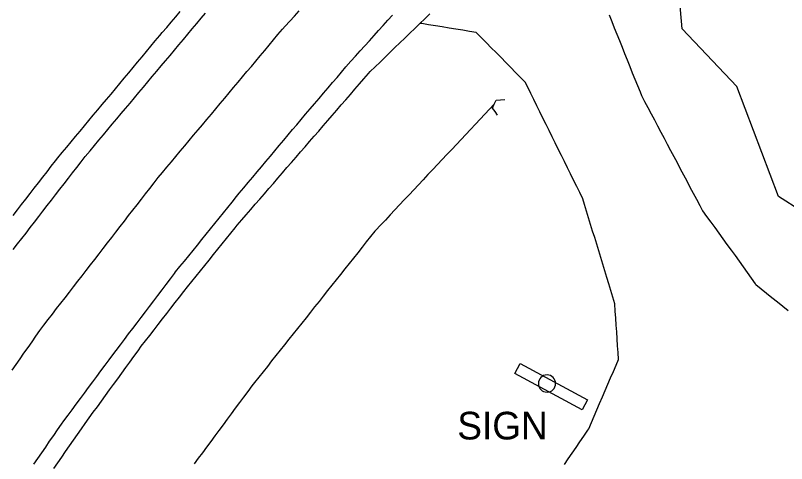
# Model space of a CAD drawing. Extents: x 1901471 to 1963503, y 756461 to 799997.
# Drawn here: x 1940732.5 to 1940844, y 779428.2 to 779493 of the extents above; entities that cross this region are included whole.
import ezdxf

# ---------------------------------------------------------------- set-up
doc = ezdxf.new("R2010")
doc.units = 0
for name, color, linetype in [('Default', 7, 'Continuous'), ('RD_EX_Bldg', 7, 'Continuous'), ('RD_EX_Bridge', 7, 'Continuous'), ('RD_EX_H2O', 7, 'Continuous'), ('RD_EX_Road', 7, 'Continuous'), ('RD_EX_VEG', 7, 'Continuous')]:
    doc.layers.add(name, color=color, linetype=linetype)

# ---------------------------------------------------------------- blocks, each defined once
blk = doc.blocks.new('CB')
at = {"layer": 'Default'}
blk.add_lwpolyline([(0.11, -0.127), (0.055, -0.095), (0, -0.063), (0, 0), (0, 0.063), (0.055, 0.095), (0.11, 0.127)], dxfattribs=at)
blk = doc.blocks.new('SIGNPOST')
at = {"layer": 'Default'}
for start, end in [(90, 270), (270, 90)]:
    blk.add_arc((0, 0), 0.127, start, end, dxfattribs=at)

msp = doc.modelspace()

# ---------------------------------------------------------------- linework, layer by layer
at = {"layer": 'RD_EX_Bldg'}
msp.add_lwpolyline([(1940805.49, 779442.65), (1940815.19, 779437.39), (1940814.42, 779435.97), (1940804.71, 779441.23)], close=True, dxfattribs=at)
at = {"layer": 'RD_EX_H2O'}
msp.add_lwpolyline([(1940801.74, 779480.15), (1940801.06, 779479.42), (1940800.37, 779478.7), (1940799.69, 779477.97), (1940799, 779477.24), (1940798.32, 779476.51), (1940797.63, 779475.78), (1940796.95, 779475.05), (1940796.26, 779474.33), (1940795.58, 779473.6), (1940794.89, 779472.87), (1940794.21, 779472.14), (1940793.52, 779471.41), (1940792.84, 779470.68), (1940792.15, 779469.96), (1940791.47, 779469.23), (1940790.78, 779468.5), (1940790.1, 779467.77), (1940789.41, 779467.04), (1940788.73, 779466.31), (1940788.04, 779465.59), (1940787.36, 779464.86), (1940786.67, 779464.13), (1940785.99, 779463.4), (1940785.3, 779462.67), (1940784.62, 779461.95), (1940784.49, 779461.8), (1940783.86, 779461.02), (1940783.24, 779460.24), (1940782.62, 779459.46), (1940782, 779458.67), (1940781.37, 779457.89), (1940780.75, 779457.11), (1940780.13, 779456.33), (1940779.51, 779455.54), (1940778.89, 779454.76), (1940778.26, 779453.98), (1940777.64, 779453.19), (1940777.02, 779452.41), (1940776.4, 779451.63), (1940775.77, 779450.85), (1940775.15, 779450.06), (1940774.53, 779449.28), (1940773.91, 779448.5), (1940773.29, 779447.72), (1940772.66, 779446.93), (1940772.04, 779446.15), (1940771.42, 779445.37), (1940770.8, 779444.58), (1940770.17, 779443.8), (1940769.55, 779443.02), (1940768.93, 779442.24), (1940768.31, 779441.45), (1940767.69, 779440.67), (1940767.06, 779439.89), (1940766.68, 779439.41), (1940766.09, 779438.6), (1940765.49, 779437.8), (1940764.9, 779437), (1940764.3, 779436.19), (1940763.71, 779435.39), (1940763.11, 779434.59), (1940762.52, 779433.78), (1940761.92, 779432.98), (1940761.33, 779432.18), (1940761.33, 779432.18), (1940760.74, 779431.37), (1940760.14, 779430.57), (1940759.55, 779429.76), (1940758.95, 779428.96), (1940758.36, 779428.16)], dxfattribs=at)
at = {"layer": 'RD_EX_Road'}
for points in [[(1940732.02, 779441.69), (1940732.6, 779442.51), (1940733.18, 779443.32), (1940733.75, 779444.14), (1940734.33, 779444.96), (1940734.91, 779445.77), (1940735.48, 779446.59), (1940736.06, 779447.41), (1940736.64, 779448.22), (1940737.25, 779449.01), (1940737.86, 779449.8), (1940738.47, 779450.59), (1940739.08, 779451.38), (1940739.08, 779451.38), (1940739.7, 779452.17), (1940740.31, 779452.96), (1940740.92, 779453.75), (1940741.53, 779454.54), (1940742.15, 779455.33), (1940742.76, 779456.12), (1940743.37, 779456.91), (1940743.98, 779457.71), (1940744.6, 779458.5), (1940745.21, 779459.29), (1940745.82, 779460.08), (1940746.43, 779460.87), (1940747.05, 779461.66), (1940747.66, 779462.45), (1940748.27, 779463.24), (1940748.88, 779464.03), (1940749.5, 779464.82), (1940750.11, 779465.61), (1940750.72, 779466.4), (1940751.33, 779467.19), (1940751.95, 779467.98), (1940752.56, 779468.77), (1940753.17, 779469.56), (1940753.78, 779470.28), (1940754.42, 779471.05), (1940755.06, 779471.82), (1940755.7, 779472.58), (1940756.35, 779473.35), (1940756.99, 779474.12), (1940757.63, 779474.88), (1940758.27, 779475.65), (1940758.91, 779476.42), (1940759.56, 779477.18), (1940760.2, 779477.95), (1940760.84, 779478.72), (1940761.48, 779479.48), (1940762.12, 779480.25), (1940762.77, 779481.02), (1940763.41, 779481.78), (1940764.05, 779482.55), (1940764.69, 779483.32), (1940765.33, 779484.08), (1940765.98, 779484.85), (1940766.62, 779485.62), (1940767.26, 779486.38), (1940767.9, 779487.15), (1940768.55, 779487.91), (1940769.19, 779488.68), (1940769.83, 779489.45), (1940770.47, 779490.21), (1940771.11, 779490.98), (1940771.51, 779491.42), (1940772.19, 779492.15), (1940772.86, 779492.89), (1940773.53, 779493.63)], [(1940732.18, 779464.05), (1940732.79, 779464.85), (1940733.4, 779465.64), (1940734.02, 779466.43), (1940734.63, 779467.22), (1940735.24, 779468.01), (1940735.85, 779468.8), (1940736.46, 779469.59), (1940737.08, 779470.38), (1940737.69, 779471.17), (1940738.3, 779471.96), (1940738.65, 779472.39), (1940739.29, 779473.16), (1940739.93, 779473.93), (1940740.57, 779474.7), (1940741.21, 779475.46), (1940741.85, 779476.23), (1940742.49, 779477), (1940743.13, 779477.77), (1940743.77, 779478.54), (1940744.41, 779479.31), (1940745.05, 779480.08), (1940745.69, 779480.84), (1940746.33, 779481.61), (1940746.97, 779482.38), (1940747.61, 779483.15), (1940748.25, 779483.92), (1940748.89, 779484.69), (1940749.53, 779485.46), (1940750.17, 779486.23), (1940750.81, 779486.99), (1940751.45, 779487.76), (1940752.09, 779488.53), (1940752.73, 779489.3), (1940753.37, 779490.07), (1940753.73, 779490.49), (1940754.38, 779491.25), (1940755.03, 779492.01), (1940755.68, 779492.77), (1940756.33, 779493.53)], [(1940732.2, 779459.15), (1940732.82, 779459.94), (1940733.43, 779460.73), (1940734.04, 779461.52), (1940734.65, 779462.31), (1940735.26, 779463.1), (1940735.88, 779463.89), (1940736.49, 779464.69), (1940737.1, 779465.48), (1940737.71, 779466.27), (1940738.32, 779467.06), (1940738.94, 779467.85), (1940739.55, 779468.64), (1940740.16, 779469.43), (1940740.77, 779470.22), (1940741.38, 779471.01), (1940742, 779471.8), (1940742.61, 779472.59), (1940743.3, 779473.42), (1940743.94, 779474.18), (1940744.58, 779474.95), (1940745.23, 779475.71), (1940745.87, 779476.48), (1940746.51, 779477.25), (1940747.15, 779478.01), (1940747.8, 779478.78), (1940748.44, 779479.54), (1940749.08, 779480.31), (1940749.73, 779481.08), (1940750.37, 779481.84), (1940751.01, 779482.61), (1940751.65, 779483.37), (1940752.3, 779484.14), (1940752.94, 779484.91), (1940753.58, 779485.67), (1940754.22, 779486.44), (1940754.87, 779487.2), (1940755.51, 779487.97), (1940756.15, 779488.74), (1940756.8, 779489.5), (1940757.44, 779490.27), (1940758.08, 779491.03), (1940758.72, 779491.8), (1940759.37, 779492.57), (1940760.01, 779493.33)], [(1940735.17, 779428.12), (1940735.75, 779428.94), (1940736.32, 779429.76), (1940736.89, 779430.58), (1940737.46, 779431.4), (1940738.04, 779432.22), (1940738.61, 779433.04), (1940739.18, 779433.86), (1940739.52, 779434.35), (1940740.12, 779435.16), (1940740.71, 779435.96), (1940741.31, 779436.76), (1940741.9, 779437.57), (1940742.5, 779438.37), (1940743.09, 779439.17), (1940743.69, 779439.98), (1940744.28, 779440.78), (1940744.88, 779441.59), (1940745.47, 779442.39), (1940746.07, 779443.19), (1940746.47, 779443.73), (1940747.07, 779444.53), (1940747.68, 779445.33), (1940748.28, 779446.13), (1940748.88, 779446.92), (1940749.49, 779447.72), (1940750.09, 779448.52), (1940750.69, 779449.31), (1940751.3, 779450.11), (1940751.9, 779450.91), (1940752.5, 779451.71), (1940753.11, 779452.5), (1940753.71, 779453.3), (1940754.32, 779454.1), (1940754.92, 779454.89), (1940755.52, 779455.69), (1940755.67, 779455.89), (1940756.3, 779456.67), (1940756.93, 779457.45), (1940757.56, 779458.23), (1940758.19, 779459), (1940758.82, 779459.78), (1940759.45, 779460.56), (1940760.08, 779461.34), (1940760.7, 779462.11), (1940761.33, 779462.89), (1940761.96, 779463.67), (1940762.59, 779464.45), (1940763.22, 779465.22), (1940763.85, 779466), (1940764.48, 779466.78), (1940764.88, 779467.28), (1940765.52, 779468.05), (1940766.16, 779468.81), (1940766.81, 779469.58), (1940767.45, 779470.35), (1940768.09, 779471.11), (1940768.73, 779471.88), (1940769.38, 779472.65), (1940770.02, 779473.41), (1940770.66, 779474.18), (1940771.3, 779474.95), (1940771.94, 779475.71), (1940772.59, 779476.48), (1940773.17, 779477.17), (1940773.81, 779477.93), (1940774.46, 779478.69), (1940775.11, 779479.46), (1940775.76, 779480.22), (1940776.41, 779480.98), (1940777.06, 779481.74), (1940777.7, 779482.5), (1940778.35, 779483.26), (1940779, 779484.03), (1940779.65, 779484.79), (1940780.3, 779485.55), (1940780.98, 779486.36), (1940781.66, 779487.1), (1940782.33, 779487.84), (1940783, 779488.58), (1940783.68, 779489.32), (1940784.35, 779490.06), (1940785.02, 779490.8), (1940785.69, 779491.54), (1940786.37, 779492.28), (1940787.04, 779493.02)], [(1940738.05, 779427.47), (1940738.63, 779428.29), (1940739.2, 779429.11), (1940739.77, 779429.93), (1940740.34, 779430.75), (1940740.92, 779431.57), (1940741.49, 779432.39), (1940742.06, 779433.21), (1940742.59, 779433.98), (1940743.18, 779434.79), (1940743.77, 779435.6), (1940744.36, 779436.4), (1940744.95, 779437.21), (1940745.53, 779438.02), (1940746.12, 779438.83), (1940746.71, 779439.64), (1940747.3, 779440.45), (1940747.89, 779441.26), (1940748.48, 779442.06), (1940749.06, 779442.87), (1940749.65, 779443.68), (1940750.24, 779444.49), (1940750.71, 779445.14), (1940751.33, 779445.93), (1940751.94, 779446.72), (1940752.55, 779447.51), (1940753.16, 779448.3), (1940753.78, 779449.09), (1940754.39, 779449.88), (1940755, 779450.67), (1940755.61, 779451.46), (1940756.23, 779452.25), (1940756.84, 779453.04), (1940757.37, 779453.72), (1940757.99, 779454.5), (1940758.62, 779455.28), (1940759.25, 779456.05), (1940759.88, 779456.83), (1940760.51, 779457.61), (1940761.13, 779458.39), (1940761.76, 779459.17), (1940762.39, 779459.94), (1940763.02, 779460.72), (1940763.65, 779461.5), (1940764.27, 779462.28), (1940764.58, 779462.65), (1940765.23, 779463.41), (1940765.88, 779464.16), (1940766.54, 779464.92), (1940767.19, 779465.68), (1940767.85, 779466.43), (1940768.5, 779467.19), (1940769.15, 779467.95), (1940769.81, 779468.7), (1940770.46, 779469.46), (1940771.12, 779470.22), (1940771.77, 779470.97), (1940772.42, 779471.73), (1940773.08, 779472.49), (1940773.73, 779473.24), (1940774.39, 779474), (1940775.04, 779474.75), (1940775.7, 779475.51), (1940776.35, 779476.27), (1940777, 779477.02), (1940777.66, 779477.78), (1940778.31, 779478.53), (1940778.97, 779479.29), (1940779.62, 779480.05), (1940780.28, 779480.8), (1940780.93, 779481.56), (1940781.59, 779482.32), (1940782.24, 779483.07), (1940782.89, 779483.83), (1940783.55, 779484.58), (1940783.78, 779484.85), (1940784.5, 779485.55), (1940785.22, 779486.24), (1940785.94, 779486.93), (1940786.66, 779487.63), (1940787.37, 779488.32), (1940788.09, 779489.02), (1940788.81, 779489.71), (1940789.53, 779490.41), (1940790.25, 779491.1), (1940790.97, 779491.8), (1940791.69, 779492.49), (1940792.41, 779493.19)], [(1940818.35, 779493.05), (1940818.72, 779492.12), (1940819.09, 779491.19), (1940819.47, 779490.27), (1940819.84, 779489.34), (1940820.21, 779488.41), (1940820.58, 779487.48), (1940820.95, 779486.55), (1940821.32, 779485.62), (1940821.69, 779484.7), (1940822.06, 779483.77), (1940822.43, 779482.84), (1940822.81, 779481.91), (1940823, 779481.42), (1940823.47, 779480.54), (1940823.94, 779479.66), (1940824.41, 779478.77), (1940824.88, 779477.89), (1940825.34, 779477.01), (1940825.81, 779476.12), (1940826.28, 779475.24), (1940826.75, 779474.36), (1940827.22, 779473.47), (1940827.69, 779472.59), (1940828.16, 779471.71), (1940828.63, 779470.82), (1940829.09, 779469.94), (1940829.56, 779469.06), (1940830.03, 779468.17), (1940830.5, 779467.29), (1940830.97, 779466.41), (1940831.44, 779465.52), (1940831.86, 779464.73), (1940832.44, 779463.92), (1940833.03, 779463.11), (1940833.62, 779462.3), (1940834.2, 779461.49), (1940834.2, 779461.49), (1940834.79, 779460.68), (1940835.37, 779459.87), (1940835.96, 779459.06), (1940836.54, 779458.25), (1940837.13, 779457.44), (1940837.72, 779456.63), (1940838.3, 779455.81), (1940838.89, 779455), (1940839.47, 779454.19), (1940839.54, 779454.1), (1940840.32, 779453.47), (1940841.1, 779452.84), (1940841.88, 779452.21), (1940842.66, 779451.59), (1940843.44, 779450.96), (1940844.22, 779450.33)], [(1940811.88, 779428.04), (1940812.44, 779428.86), (1940813, 779429.69), (1940813.56, 779430.52), (1940814.12, 779431.34), (1940814.69, 779432.17), (1940815.25, 779433), (1940815.4, 779433.22), (1940815.79, 779434.13), (1940816.19, 779435.05), (1940816.58, 779435.97), (1940816.97, 779436.89), (1940817.37, 779437.81), (1940817.76, 779438.73), (1940818.16, 779439.65), (1940818.55, 779440.56), (1940818.95, 779441.48), (1940819.34, 779442.4), (1940819.7, 779443.23), (1940819.63, 779444.23), (1940819.56, 779445.22), (1940819.5, 779446.22), (1940819.43, 779447.22), (1940819.36, 779448.21), (1940819.3, 779449.21), (1940819.23, 779450.21), (1940819.16, 779451.28), (1940818.87, 779452.24), (1940818.58, 779453.19), (1940818.58, 779453.19), (1940818.28, 779454.15), (1940817.99, 779455.11), (1940817.7, 779456.06), (1940817.41, 779457.02), (1940817.12, 779457.98), (1940816.83, 779458.93), (1940816.54, 779459.89), (1940816.25, 779460.85), (1940815.96, 779461.8), (1940815.66, 779462.76), (1940815.37, 779463.72), (1940815.08, 779464.67), (1940814.79, 779465.63), (1940814.54, 779466.47), (1940814.09, 779467.37), (1940813.65, 779468.26), (1940813.21, 779469.16), (1940812.76, 779470.06), (1940812.32, 779470.95), (1940811.88, 779471.85), (1940811.44, 779472.74), (1940810.99, 779473.64), (1940810.55, 779474.54), (1940810.11, 779475.43), (1940809.66, 779476.33), (1940809.22, 779477.23), (1940808.78, 779478.12), (1940808.34, 779479.02), (1940807.89, 779479.92), (1940807.45, 779480.81), (1940807.01, 779481.71), (1940806.57, 779482.61), (1940806.21, 779483.32), (1940805.51, 779484.03), (1940804.81, 779484.74), (1940804.11, 779485.46), (1940803.41, 779486.17), (1940802.71, 779486.88), (1940802.01, 779487.6), (1940801.31, 779488.31), (1940800.61, 779489.02), (1940799.91, 779489.73), (1940799.14, 779490.51), (1940798.16, 779490.67), (1940797.17, 779490.83), (1940796.18, 779490.99), (1940795.2, 779491.15), (1940794.21, 779491.31), (1940793.22, 779491.47), (1940792.24, 779491.63), (1940791.25, 779491.79), (1940791.01, 779491.83)]]:
    msp.add_lwpolyline(points, dxfattribs=at)
at = {"layer": 'RD_EX_VEG'}
msp.add_lwpolyline([(1940903.14, 779461.73), (1940890.49, 779462.31), (1940879.42, 779452.49), (1940859.47, 779456.2), (1940842.84, 779466.82), (1940836.82, 779482.69), (1940828.9, 779491.05), (1940827.59, 779505.92), (1940834.83, 779525.24), (1940865.03, 779552.41), (1940880.66, 779564.86), (1940899.51, 779578.72), (1940907.32, 779580.31)], dxfattribs=at)

# ---------------------------------------------------------------- block references
at = {"layer": 'RD_EX_Bldg', "xscale": 9.84251968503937, "yscale": 9.84251968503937}
msp.add_blockref('SIGNPOST', (1940809.36, 779439.76), dxfattribs=at)
at = {"layer": 'RD_EX_Bridge', "xscale": 9.84251968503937, "yscale": 9.84251968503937, "rotation": -24.567180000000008}
msp.add_blockref('CB', (1940801.74, 779480.15), dxfattribs=at)

# ---------------------------------------------------------------- texts
at = {"layer": 'RD_EX_Road'}
msp.add_text('SIGN', height=4, dxfattribs=at).set_placement((1940796.39, 779431.67))

doc.saveas('drawing.dxf')
